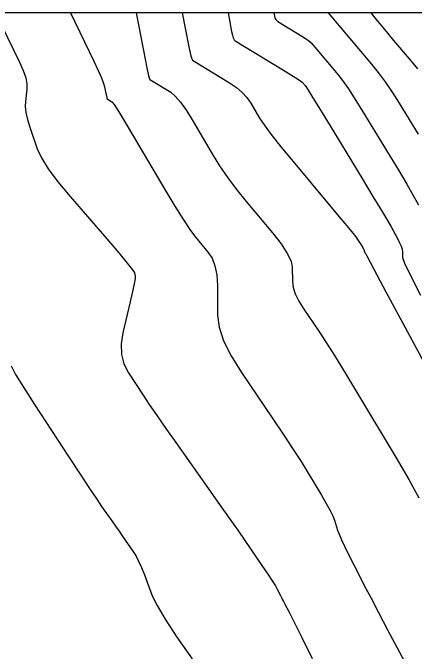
# Model space of a CAD drawing. Extents: x 2082232 to 2083549, y 592624 to 593832.
# Drawn here: x 2082476.3 to 2082494.61, y 593802.81 to 593831.98 of the extents above; entities that cross this region are included whole.
import ezdxf

# ---------------------------------------------------------------- set-up
doc = ezdxf.new("R2010")
doc.units = 0
for name, color, linetype in [('DT_X_Contour_Major', 7, 'Continuous'), ('DT_X_Contour_Minor', 7, 'Continuous'), ('DT_X_TIN_Hull', 7, 'Continuous')]:
    doc.layers.add(name, color=color, linetype=linetype)

msp = doc.modelspace()

# ---------------------------------------------------------------- linework, layer by layer
at = {"layer": 'DT_X_Contour_Major'}
for points in [[(2082486.114, 593831.978), (2082486.278, 593831.125), (2082486.315, 593830.961), (2082486.355, 593830.836), (2082486.398, 593830.749), (2082486.445, 593830.7), (2082488.638, 593829.351), (2082489.009, 593829.122), (2082489.276, 593828.955), (2082489.44, 593828.851), (2082489.501, 593828.809), (2082489.632, 593828.655), (2082489.716, 593828.523), (2082489.934, 593828.171), (2082490.284, 593827.6), (2082490.766, 593826.809), (2082492.229, 593824.405), (2082492.723, 593823.591), (2082493.108, 593822.953), (2082493.383, 593822.489), (2082493.548, 593822.2), (2082493.842, 593821.663), (2082493.939, 593821.474), (2082494.009, 593821.312), (2082494.051, 593821.175), (2082494.066, 593821.065), (2082494.069, 593820.805), (2082494.162, 593820.548), (2082494.439, 593819.972), (2082494.899, 593819.076)], [(2082476.217, 593815.848), (2082476.422, 593815.459), (2082476.778, 593814.87), (2082477.284, 593814.08), (2082478.835, 593811.706), (2082479.365, 593810.896), (2082479.794, 593810.247), (2082480.122, 593809.758), (2082480.349, 593809.429), (2082480.817, 593808.767), (2082480.987, 593808.526), (2082481.145, 593808.3), (2082481.292, 593808.089), (2082481.427, 593807.892), (2082481.772, 593807.39), (2082481.902, 593807.18), (2082482.034, 593806.929), (2082482.166, 593806.635), (2082482.301, 593806.3), (2082482.66, 593805.351), (2082482.875, 593804.903), (2082483.25, 593804.273), (2082483.786, 593803.459), (2082484.481, 593802.462)]]:
    msp.add_lwpolyline(points, dxfattribs=at)
at = {"layer": 'DT_X_Contour_Minor'}
for points in [[(2082475.499, 593831.978), (2082476.603, 593829.72), (2082476.771, 593829.341), (2082476.884, 593829.01), (2082476.941, 593828.727), (2082476.943, 593828.49), (2082476.873, 593827.923), (2082476.866, 593827.69), (2082476.897, 593827.418), (2082476.967, 593827.107), (2082477.075, 593826.757), (2082477.414, 593825.769), (2082477.604, 593825.355), (2082477.917, 593824.853), (2082478.354, 593824.263), (2082478.916, 593823.584), (2082480.579, 593821.658), (2082481.126, 593821.019), (2082481.52, 593820.547), (2082481.761, 593820.241), (2082481.849, 593820.102), (2082481.879, 593819.953), (2082481.874, 593819.837), (2082481.834, 593819.603), (2082481.76, 593819.25), (2082481.653, 593818.779), (2082481.32, 593817.364), (2082481.242, 593816.851), (2082481.258, 593816.376), (2082481.368, 593815.937), (2082481.571, 593815.536), (2082482.238, 593814.514), (2082482.523, 593814.085), (2082482.88, 593813.563), (2082483.306, 593812.948), (2082483.804, 593812.241), (2082485.224, 593810.233), (2082485.727, 593809.52), (2082486.17, 593808.888), (2082486.554, 593808.338), (2082486.877, 593807.869), (2082487.661, 593806.727), (2082487.925, 593806.338), (2082488.129, 593806.03), (2082488.273, 593805.802), (2082488.357, 593805.655), (2082488.503, 593805.367), (2082488.555, 593805.264), (2082488.605, 593805.168), (2082488.65, 593805.08), (2082488.692, 593805.001), (2082488.8, 593804.799), (2082488.902, 593804.597), (2082489.128, 593804.144), (2082489.478, 593803.439), (2082489.952, 593802.481)], [(2082478.932, 593831.978), (2082479.989, 593829.77), (2082480.19, 593829.341), (2082480.34, 593829.002), (2082480.439, 593828.752), (2082480.486, 593828.592), (2082480.546, 593828.284), (2082480.566, 593828.183), (2082480.581, 593828.11), (2082480.592, 593828.065), (2082480.599, 593828.048), (2082480.815, 593827.915), (2082480.915, 593827.786), (2082481.128, 593827.452), (2082481.455, 593826.913), (2082481.897, 593826.169), (2082483.226, 593823.91), (2082483.688, 593823.138), (2082484.078, 593822.514), (2082484.396, 593822.04), (2082484.642, 593821.715), (2082485.2, 593821.046), (2082485.383, 593820.763), (2082485.516, 593820.415), (2082485.596, 593820.002), (2082485.626, 593819.524), (2082485.636, 593818.162), (2082485.706, 593817.616), (2082485.911, 593816.998), (2082486.25, 593816.309), (2082486.722, 593815.548), (2082488.161, 593813.425), (2082488.664, 593812.677), (2082489.092, 593812.027), (2082489.446, 593811.475), (2082489.726, 593811.021), (2082490.374, 593809.94), (2082490.593, 593809.565), (2082490.765, 593809.249), (2082490.89, 593808.992), (2082490.967, 593808.795), (2082491.109, 593808.348), (2082491.18, 593808.154), (2082491.285, 593807.908), (2082491.424, 593807.61), (2082491.598, 593807.259), (2082492.107, 593806.254), (2082492.331, 593805.817), (2082492.62, 593805.263), (2082492.974, 593804.59), (2082493.394, 593803.798), (2082494.601, 593801.53)], [(2082481.927, 593831.978), (2082482.335, 593829.862), (2082482.414, 593829.464), (2082482.475, 593829.176), (2082482.52, 593828.999), (2082482.547, 593828.932), (2082483.501, 593828.345), (2082483.704, 593828.176), (2082483.942, 593827.898), (2082484.215, 593827.51), (2082484.523, 593827.013), (2082485.389, 593825.54), (2082485.73, 593824.99), (2082486.102, 593824.442), (2082486.505, 593823.898), (2082486.94, 593823.357), (2082488.141, 593821.919), (2082488.535, 593821.416), (2082488.817, 593820.987), (2082488.987, 593820.632), (2082489.045, 593820.351), (2082489.05, 593819.698), (2082489.084, 593819.436), (2082489.182, 593819.14), (2082489.344, 593818.809), (2082489.571, 593818.445), (2082490.26, 593817.427), (2082490.567, 593816.958), (2082490.971, 593816.317), (2082491.47, 593815.502), (2082492.066, 593814.514), (2082493.784, 593811.648), (2082494.365, 593810.652), (2082494.821, 593809.814)], [(2082484.021, 593831.978), (2082484.307, 593830.493), (2082484.364, 593830.213), (2082484.415, 593830.006), (2082484.459, 593829.874), (2082484.496, 593829.816), (2082486.188, 593828.775), (2082486.494, 593828.566), (2082486.757, 593828.343), (2082486.975, 593828.107), (2082487.148, 593827.856), (2082487.552, 593827.17), (2082487.761, 593826.853), (2082488.087, 593826.415), (2082488.529, 593825.858), (2082489.087, 593825.18), (2082490.731, 593823.211), (2082491.276, 593822.556), (2082491.679, 593822.066), (2082491.939, 593821.741), (2082492.057, 593821.581), (2082492.183, 593821.375), (2082492.225, 593821.306), (2082492.257, 593821.252), (2082492.28, 593821.214), (2082492.293, 593821.192), (2082492.314, 593821.152), (2082492.321, 593821.138), (2082492.327, 593821.126), (2082492.33, 593821.116), (2082492.331, 593821.108), (2082492.331, 593821.089), (2082492.441, 593820.878), (2082492.769, 593820.26), (2082493.317, 593819.235), (2082494.084, 593817.802), (2082496.422, 593813.438)], [(2082488.207, 593831.978), (2082488.25, 593831.756), (2082488.266, 593831.71), (2082488.295, 593831.665), (2082488.338, 593831.623), (2082488.393, 593831.584), (2082489.484, 593830.913), (2082489.644, 593830.809), (2082489.782, 593830.706), (2082489.899, 593830.605), (2082489.993, 593830.505), (2082491.144, 593829.145), (2082491.341, 593828.887), (2082491.606, 593828.498), (2082491.94, 593827.978), (2082492.342, 593827.327), (2082493.505, 593825.417), (2082493.913, 593824.742), (2082494.266, 593824.148), (2082494.562, 593823.637), (2082494.803, 593823.208)], [(2082490.674, 593831.978), (2082492.656, 593829.635), (2082492.965, 593829.251), (2082493.279, 593828.825), (2082493.596, 593828.357), (2082493.918, 593827.846), (2082494.781, 593826.429)], [(2082492.628, 593831.978), (2082492.936, 593831.592), (2082493.031, 593831.475), (2082493.185, 593831.29), (2082493.398, 593831.037), (2082493.669, 593830.716), (2082494.47, 593829.769), (2082494.76, 593829.415)]]:
    msp.add_lwpolyline(points, dxfattribs=at)
at = {"layer": 'DT_X_TIN_Hull'}
msp.add_lwpolyline([(2082553.218, 593831.978), (2082546.763, 593831.978), (2082544.801, 593831.978), (2082536.437, 593831.978), (2082535.633, 593831.978), (2082529.481, 593831.978), (2082526.16, 593831.978), (2082525.088, 593831.978), (2082516.527, 593831.978), (2082511.434, 593831.978), (2082507.952, 593831.978), (2082506.428, 593831.978), (2082499.365, 593831.978), (2082491.644, 593831.978), (2082490.06, 593831.978), (2082488.944, 593831.978), (2082481.71, 593831.978), (2082478.34, 593831.978), (2082471.926, 593831.978)], dxfattribs=at)

doc.saveas('drawing.dxf')
